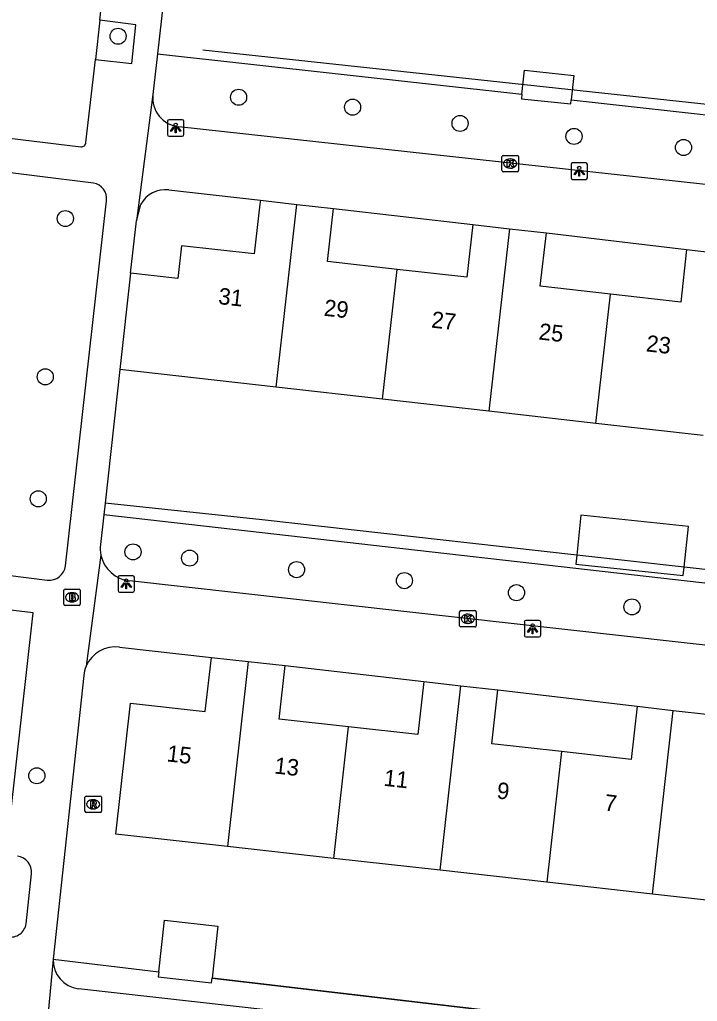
# Model space of a CAD drawing. Extents: x 161928 to 163055, y 386475 to 387428.
# Drawn here: x 162103.1 to 162144.3, y 386951.5 to 387011.2 of the extents above; entities that cross this region are included whole.
import ezdxf

# ---------------------------------------------------------------- set-up
doc = ezdxf.new("R2010")
doc.units = 0
for name, color, linetype in [('IMGEO_Boom', 7, 'Continuous'), ('IMGEO_Brandkraan', 7, 'Continuous'), ('IMGEO_Groenvoorziening', 7, 'Continuous'), ('IMGEO_Haag', 7, 'Continuous'), ('IMGEO_Hek', 7, 'Continuous'), ('IMGEO_Kolk', 7, 'Continuous'), ('IMGEO_Lichtpunt', 7, 'Continuous'), ('IMGEO_Pand', 7, 'Continuous'), ('IMGEO_Pand_nummerreeks', 7, 'Continuous'), ('IMGEO_Rioolput', 7, 'Continuous'), ('IMGEO_Voetpad_open', 7, 'Continuous')]:
    doc.layers.add(name, color=color, linetype=linetype)

msp = doc.modelspace()

# ---------------------------------------------------------------- linework, layer by layer
at = {"layer": 'IMGEO_Boom'}
for centre in [(162109.075, 387010.218), (162116.406, 387006.507), (162123.341, 387005.905), (162129.878, 387004.917), (162136.81, 387004.128), (162143.472, 387003.451), (162105.865, 386999.131), (162104.643, 386989.506), (162104.217, 386982.085), (162109.982, 386978.855), (162113.425, 386978.48), (162119.93, 386977.776), (162126.494, 386977.108), (162133.311, 386976.375), (162140.338, 386975.511), (162104.128, 386965.238)]:
    msp.add_circle(centre, 0.489, dxfattribs=at)
at = {"layer": 'IMGEO_Brandkraan'}
for p, q in [((162105.772, 386975.669), (162105.772, 386976.521)), ((162105.847, 386976.595), (162106.699, 386976.595)), ((162106.26, 386976.375), (162106.285, 386976.375)), ((162106.773, 386976.521), (162106.773, 386975.669)), ((162106.283, 386975.815), (162106.258, 386975.815)), ((162106.699, 386975.595), (162105.847, 386975.595))]:
    msp.add_line(p, q, dxfattribs=at)
for points in [[(162105.772, 386975.669), (162105.772, 386976.521)], [(162105.847, 386976.595), (162106.699, 386976.595)], [(162106.773, 386976.521), (162106.773, 386975.669)], [(162106.12, 386976.295), (162106.12, 386975.895), (162106.333, 386975.895)], [(162106.351, 386976.295), (162106.12, 386976.295)], [(162106.299, 386976.214), (162106.245, 386976.214), (162106.245, 386976.138)], [(162106.245, 386976.138), (162106.298, 386976.138)], [(162106.307, 386976.062), (162106.245, 386976.062), (162106.245, 386975.981)], [(162106.245, 386975.981), (162106.307, 386975.981)], [(162106.699, 386975.595), (162105.847, 386975.595)]]:
    msp.add_lwpolyline(points, dxfattribs=at)
for centre, radius, start, end in [((162105.849, 386976.519), 0.0765, 91.55205, 178.44795), ((162105.849, 386976.519), 0.0765, 91.55205, 178.44795), ((162106.697, 386976.519), 0.0765, 1.55205, 88.44795), ((162106.697, 386976.519), 0.0765, 1.55205, 88.44795), ((162106.3, 386976.176), 0.0379, 267.82845, 90.93552), ((162106.308, 386976.021), 0.0404, 269.87594, 90.50774), ((162106.339, 386976.146), 0.251, 268.66757, 293.53466), ((162106.355, 386976.15), 0.145, 59.4692, 91.53667), ((162106.38, 386976.197), 0.0922, 285.51372, 58.15012), ((162106.385, 386976.005), 0.105, 301.31148, 78.98903), ((162105.849, 386975.671), 0.0765, 181.55205, 268.44795), ((162105.849, 386975.671), 0.0765, 181.55205, 268.44795), ((162106.697, 386975.671), 0.0765, 271.55205, 358.44795), ((162106.697, 386975.671), 0.0765, 271.55205, 358.44795)]:
    msp.add_arc(centre, radius, start, end, dxfattribs=at)
for centre, major_axis, ratio, start_param, end_param in [((162106.259, 386976.095), (-0.387, 0.002), 0.722429, 4.712389, 7.853982), ((162106.284, 386976.095), (-0.39, 0.002), 0.717154, 1.570796, 4.712389)]:
    msp.add_ellipse(centre, major_axis=major_axis, ratio=ratio, start_param=start_param, end_param=end_param, dxfattribs=at)
at = {"layer": 'IMGEO_Groenvoorziening'}
for points in [[(162111.472, 387009.159), (162133.644, 387006.692)], [(162136.643, 387006.358), (162168.711, 387002.789)], [(162136.977, 386978.659), (162130.648, 386979.367)], [(162165.555, 386975.46), (162143.509, 386977.927)], [(162105.127, 386954.086), (162111.551, 386953.32)], [(162114.794, 386952.933), (162162.272, 386947.379)]]:
    msp.add_lwpolyline(points, dxfattribs=at)
at = {"layer": 'IMGEO_Haag'}
for points in [[(162130.648, 386979.367), (162117.837, 386980.804), (162108.279, 386981.822)], [(162165.458, 386974.606), (162108.2, 386981.114)], [(162136.977, 386978.659), (162130.648, 386979.367)], [(162143.509, 386977.928), (162136.977, 386978.659)], [(162165.555, 386975.46), (162143.509, 386977.928)]]:
    msp.add_lwpolyline(points, dxfattribs=at)
at = {"layer": 'IMGEO_Hek'}
for points in [[(162114.222, 387009.402), (162168.791, 387003.504)], [(162162.272, 386947.379), (162114.819, 386952.93)]]:
    msp.add_lwpolyline(points, dxfattribs=at)
at = {"layer": 'IMGEO_Kolk'}
for p, q in [((162132.429, 387002.05), (162132.429, 387002.902)), ((162132.504, 387002.976), (162133.356, 387002.976)), ((162132.917, 387002.756), (162132.942, 387002.756)), ((162133.43, 387002.902), (162133.43, 387002.05)), ((162132.94, 387002.196), (162132.915, 387002.196)), ((162133.356, 387001.976), (162132.504, 387001.976)), ((162129.853, 386974.362), (162129.853, 386975.214)), ((162129.928, 386975.288), (162130.78, 386975.288)), ((162130.854, 386975.214), (162130.854, 386974.362)), ((162130.341, 386975.068), (162130.366, 386975.068)), ((162130.78, 386974.288), (162129.928, 386974.288)), ((162130.364, 386974.508), (162130.339, 386974.508))]:
    msp.add_line(p, q, dxfattribs=at)
for points in [[(162132.429, 387002.05), (162132.429, 387002.902)], [(162132.504, 387002.976), (162133.356, 387002.976)], [(162132.75, 387002.676), (162132.873, 387002.676), (162132.873, 387002.525), (162133.003, 387002.676), (162133.167, 387002.676), (162133.021, 387002.525), (162133.174, 387002.276), (162133.022, 387002.276), (162132.937, 387002.44), (162132.873, 387002.373), (162132.873, 387002.276), (162132.75, 387002.276), (162132.75, 387002.676)], [(162133.43, 387002.902), (162133.43, 387002.05)], [(162133.356, 387001.976), (162132.504, 387001.976)], [(162129.853, 386974.362), (162129.853, 386975.214)], [(162129.928, 386975.288), (162130.78, 386975.288)], [(162130.854, 386975.214), (162130.854, 386974.362)], [(162130.174, 386974.988), (162130.297, 386974.988), (162130.297, 386974.837), (162130.427, 386974.988), (162130.591, 386974.988), (162130.445, 386974.837), (162130.598, 386974.588), (162130.446, 386974.588), (162130.361, 386974.752), (162130.297, 386974.685), (162130.297, 386974.588), (162130.174, 386974.588), (162130.174, 386974.988)], [(162130.78, 386974.288), (162129.928, 386974.288)]]:
    msp.add_lwpolyline(points, dxfattribs=at)
for centre, start, end in [((162132.506, 387002.9), 91.55205, 178.44795), ((162132.506, 387002.9), 91.55205, 178.44795), ((162133.354, 387002.9), 1.55205, 88.44795), ((162133.354, 387002.9), 1.55205, 88.44795), ((162132.506, 387002.052), 181.55205, 268.44795), ((162132.506, 387002.052), 181.55205, 268.44795), ((162133.354, 387002.052), 271.55205, 358.44795), ((162133.354, 387002.052), 271.55205, 358.44795), ((162129.93, 386975.212), 91.55205, 178.44795), ((162129.93, 386975.212), 91.55205, 178.44795), ((162130.778, 386975.212), 1.55205, 88.44795), ((162130.778, 386975.212), 1.55205, 88.44795), ((162129.93, 386974.364), 181.55205, 268.44795), ((162129.93, 386974.364), 181.55205, 268.44795), ((162130.778, 386974.364), 271.55205, 358.44795), ((162130.778, 386974.364), 271.55205, 358.44795)]:
    msp.add_arc(centre, 0.0765, start, end, dxfattribs=at)
for centre, major_axis, ratio, start_param, end_param in [((162132.916, 387002.476), (-0.387, 0.002), 0.722429, 4.712389, 7.853982), ((162132.941, 387002.476), (-0.39, 0.002), 0.717154, 1.570796, 4.712389), ((162130.34, 386974.788), (-0.387, 0.002), 0.722429, 4.712389, 7.853982), ((162130.365, 386974.788), (-0.39, 0.002), 0.717154, 1.570796, 4.712389)]:
    msp.add_ellipse(centre, major_axis=major_axis, ratio=ratio, start_param=start_param, end_param=end_param, dxfattribs=at)
at = {"layer": 'IMGEO_Lichtpunt'}
for p, q in [((162112.077, 387005.045), (162112.077, 387004.238)), ((162112.077, 387005.045), (162112.077, 387004.238)), ((162112.979, 387005.14), (162112.171, 387005.14)), ((162112.979, 387005.14), (162112.171, 387005.14)), ((162113.073, 387004.238), (162113.073, 387005.045)), ((162113.073, 387004.238), (162113.073, 387005.045)), ((162112.171, 387004.144), (162112.979, 387004.144)), ((162112.171, 387004.144), (162112.979, 387004.144)), ((162136.631, 387002.417), (162136.631, 387001.61)), ((162136.631, 387002.417), (162136.631, 387001.61)), ((162137.533, 387002.512), (162136.725, 387002.512)), ((162137.533, 387002.512), (162136.725, 387002.512)), ((162137.627, 387001.61), (162137.627, 387002.417)), ((162137.627, 387001.61), (162137.627, 387002.417)), ((162136.725, 387001.516), (162137.533, 387001.516)), ((162136.725, 387001.516), (162137.533, 387001.516)), ((162109.069, 386977.31), (162109.069, 386976.503)), ((162109.069, 386977.31), (162109.069, 386976.503)), ((162109.971, 386977.405), (162109.163, 386977.405)), ((162109.971, 386977.405), (162109.163, 386977.405)), ((162110.065, 386976.503), (162110.065, 386977.31)), ((162110.065, 386976.503), (162110.065, 386977.31)), ((162109.163, 386976.409), (162109.971, 386976.409)), ((162109.163, 386976.409), (162109.971, 386976.409)), ((162133.788, 386974.588), (162133.788, 386973.781)), ((162133.788, 386974.588), (162133.788, 386973.781)), ((162134.69, 386974.683), (162133.882, 386974.683)), ((162134.69, 386974.683), (162133.882, 386974.683)), ((162134.784, 386973.781), (162134.784, 386974.588)), ((162134.784, 386973.781), (162134.784, 386974.588)), ((162133.882, 386973.687), (162134.69, 386973.687)), ((162133.882, 386973.687), (162134.69, 386973.687))]:
    msp.add_line(p, q, dxfattribs=at)
for points in [[(162112.451, 387004.709), (162112.49, 387004.681), (162112.302, 387004.419), (162112.264, 387004.446), (162112.451, 387004.709)], [(162112.553, 387004.661), (162112.6, 387004.661), (162112.6, 387004.339), (162112.553, 387004.339), (162112.553, 387004.661)], [(162112.663, 387004.681), (162112.701, 387004.708), (162112.888, 387004.446), (162112.849, 387004.418), (162112.663, 387004.681)], [(162137.005, 387002.081), (162137.044, 387002.053), (162136.856, 387001.791), (162136.818, 387001.818), (162137.005, 387002.081)], [(162137.107, 387002.033), (162137.154, 387002.033), (162137.154, 387001.711), (162137.107, 387001.711), (162137.107, 387002.033)], [(162137.217, 387002.053), (162137.255, 387002.08), (162137.442, 387001.818), (162137.403, 387001.79), (162137.217, 387002.053)], [(162109.443, 386976.974), (162109.482, 386976.946), (162109.294, 386976.684), (162109.256, 386976.711), (162109.443, 386976.974)], [(162109.655, 386976.946), (162109.693, 386976.973), (162109.88, 386976.711), (162109.841, 386976.683), (162109.655, 386976.946)], [(162109.545, 386976.926), (162109.592, 386976.926), (162109.592, 386976.604), (162109.545, 386976.604), (162109.545, 386976.926)], [(162134.162, 386974.252), (162134.201, 386974.224), (162134.013, 386973.962), (162133.975, 386973.989), (162134.162, 386974.252)], [(162134.264, 386974.204), (162134.311, 386974.204), (162134.311, 386973.882), (162134.264, 386973.882), (162134.264, 386974.204)], [(162134.374, 386974.224), (162134.412, 386974.251), (162134.599, 386973.989), (162134.56, 386973.961), (162134.374, 386974.224)]]:
    msp.add_lwpolyline(points, dxfattribs=at)
for centre in [(162112.576, 387004.843), (162137.13, 387002.215), (162109.568, 386977.108), (162134.287, 386974.386)]:
    msp.add_circle(centre, 0.0994, dxfattribs=at)
for centre, start, end in [((162112.171, 387005.045), 90, 180), ((162112.171, 387005.045), 90, 180), ((162112.979, 387005.045), 0, 90), ((162112.979, 387005.045), 0, 90), ((162112.171, 387004.238), 180, 270), ((162112.171, 387004.238), 180, 270), ((162112.979, 387004.238), 270, 0), ((162112.979, 387004.238), 270, 360), ((162136.725, 387002.417), 90, 180), ((162136.725, 387002.417), 90, 180), ((162137.533, 387002.417), 0, 90), ((162137.533, 387002.417), 0, 90), ((162136.725, 387001.61), 180, 270), ((162136.725, 387001.61), 180, 270), ((162137.533, 387001.61), 270, 0), ((162137.533, 387001.61), 270, 360), ((162109.163, 386977.31), 90, 180), ((162109.163, 386977.31), 90, 180), ((162109.971, 386977.31), 0, 90), ((162109.971, 386977.31), 0, 90), ((162109.163, 386976.503), 180, 270), ((162109.163, 386976.503), 180, 270), ((162109.971, 386976.503), 270, 0), ((162109.971, 386976.503), 270, 360), ((162133.882, 386974.588), 90, 180), ((162133.882, 386974.588), 90, 180), ((162134.69, 386974.588), 0, 90), ((162134.69, 386974.588), 0, 90), ((162133.882, 386973.781), 180, 270), ((162133.882, 386973.781), 180, 270), ((162134.69, 386973.781), 270, 0), ((162134.69, 386973.781), 270, 360)]:
    msp.add_arc(centre, 0.0946, start, end, dxfattribs=at)
at = {"layer": 'IMGEO_Pand'}
for points in [[(162133.644, 387006.692), (162133.799, 387008.156), (162136.8, 387007.839), (162136.643, 387006.358)], [(162133.644, 387006.692), (162133.615, 387006.419), (162136.616, 387006.101), (162136.643, 387006.358)], [(162117.73, 387000.244), (162117.702, 387000), (162117.361, 386996.98), (162112.938, 386997.48), (162112.714, 386995.493), (162109.838, 386995.818)], [(162117.73, 387000.244), (162119.95, 386999.993)], [(162118.693, 386988.873), (162119.95, 386999.993)], [(162119.95, 386999.993), (162122.171, 386999.742)], [(162126.045, 386996.036), (162121.807, 386996.515), (162122.171, 386999.742)], [(162130.646, 386998.767), (162130.283, 386995.557), (162126.045, 386996.036)], [(162130.646, 386998.767), (162132.885, 386998.514)], [(162132.885, 386998.514), (162131.63, 386987.411)], [(162132.885, 386998.514), (162135.127, 386998.26)], [(162139.03, 386994.538), (162134.761, 386995.021), (162135.127, 386998.26)], [(162143.662, 386997.239), (162143.302, 386994.055), (162139.03, 386994.538)], [(162143.662, 386997.239), (162145.918, 386996.984)], [(162109.838, 386995.818), (162109.184, 386989.948)], [(162125.153, 386988.143), (162126.045, 386996.036)], [(162138.141, 386986.675), (162139.03, 386994.538)], [(162118.693, 386988.873), (162109.184, 386989.948)], [(162125.153, 386988.143), (162118.693, 386988.873)], [(162131.63, 386987.411), (162125.153, 386988.143)], [(162138.141, 386986.675), (162131.63, 386987.411)], [(162144.669, 386985.937), (162138.141, 386986.675)], [(162143.509, 386977.928), (162143.771, 386980.405), (162137.235, 386981.096), (162136.977, 386978.659)], [(162136.977, 386978.659), (162136.919, 386978.111), (162143.456, 386977.421), (162143.509, 386977.927)], [(162136.977, 386978.659), (162136.977, 386978.659)], [(162143.509, 386977.927), (162143.509, 386977.928)], [(162115.733, 386960.936), (162108.941, 386961.696), (162109.832, 386969.663), (162114.38, 386969.154), (162114.747, 386972.438)], [(162114.747, 386972.438), (162116.992, 386972.187)], [(162116.992, 386972.187), (162115.733, 386960.936)], [(162116.992, 386972.187), (162119.239, 386971.936)], [(162123.092, 386968.215), (162118.876, 386968.687), (162119.239, 386971.936)], [(162127.672, 386970.969), (162127.311, 386967.743), (162123.092, 386968.215)], [(162127.672, 386970.969), (162129.925, 386970.717)], [(162128.668, 386959.489), (162129.925, 386970.717)], [(162129.925, 386970.717), (162132.178, 386970.465)], [(162136.048, 386966.707), (162131.811, 386967.181), (162132.178, 386970.465)], [(162140.646, 386969.464), (162140.285, 386966.233), (162136.048, 386966.707)], [(162140.646, 386969.464), (162142.845, 386969.218)], [(162141.594, 386958.042), (162142.845, 386969.218)], [(162142.845, 386969.218), (162145.047, 386968.972)], [(162122.196, 386960.213), (162123.092, 386968.215)], [(162136.048, 386966.707), (162135.159, 386958.762)], [(162122.196, 386960.213), (162115.733, 386960.936)], [(162128.668, 386959.489), (162122.196, 386960.213)], [(162135.159, 386958.762), (162128.668, 386959.489)], [(162141.594, 386958.042), (162135.159, 386958.762)], [(162147.999, 386957.326), (162141.594, 386958.042)], [(162111.551, 386953.32), (162111.902, 386956.457), (162115.148, 386956.094), (162114.794, 386952.933)], [(162111.551, 386953.32), (162111.517, 386953.012), (162114.762, 386952.649), (162114.794, 386952.933)]]:
    msp.add_lwpolyline(points, dxfattribs=at)
at = {"layer": 'IMGEO_Rioolput'}
for p, q in [((162107.059, 386963.076), (162107.059, 386963.928)), ((162107.134, 386964.002), (162107.986, 386964.002)), ((162108.06, 386963.928), (162108.06, 386963.076)), ((162107.57, 386963.222), (162107.545, 386963.222)), ((162107.547, 386963.782), (162107.572, 386963.782)), ((162107.986, 386963.002), (162107.134, 386963.002))]:
    msp.add_line(p, q, dxfattribs=at)
for points in [[(162107.059, 386963.076), (162107.059, 386963.928)], [(162107.134, 386964.002), (162107.986, 386964.002)], [(162108.06, 386963.928), (162108.06, 386963.076)], [(162107.648, 386963.7), (162107.396, 386963.702), (162107.396, 386963.302)], [(162107.396, 386963.302), (162107.52, 386963.302), (162107.52, 386963.464), (162107.531, 386963.464)], [(162107.574, 386963.621), (162107.52, 386963.621), (162107.52, 386963.54)], [(162107.52, 386963.54), (162107.572, 386963.54)], [(162107.578, 386963.435), (162107.649, 386963.302), (162107.789, 386963.302), (162107.724, 386963.428)], [(162107.986, 386963.002), (162107.134, 386963.002)]]:
    msp.add_lwpolyline(points, dxfattribs=at)
for centre, radius, start, end in [((162107.136, 386963.926), 0.0765, 91.55205, 178.44795), ((162107.136, 386963.926), 0.0765, 91.55205, 178.44795), ((162107.984, 386963.926), 0.0765, 1.55205, 88.44795), ((162107.984, 386963.926), 0.0765, 1.55205, 88.44795), ((162107.53, 386963.411), 0.0533, 26.02933, 88.69889), ((162107.556, 386963.729), 0.19, 274.7715, 282.96867), ((162107.58, 386963.525), 0.0964, 77.00612, 93.18647), ((162107.594, 386963.582), 0.0378, 276.66336, 79.67722), ((162107.647, 386963.59), 0.109, 350.36119, 89.41601), ((162107.645, 386963.59), 0.112, 277.58423, 350.98172), ((162107.629, 386963.375), 0.108, 29.51342, 73.79051), ((162107.136, 386963.078), 0.0765, 181.55205, 268.44795), ((162107.136, 386963.078), 0.0765, 181.55205, 268.44795), ((162107.984, 386963.078), 0.0765, 271.55205, 358.44795), ((162107.984, 386963.078), 0.0765, 271.55205, 358.44795)]:
    msp.add_arc(centre, radius, start, end, dxfattribs=at)
for centre, major_axis, ratio, start_param, end_param in [((162107.546, 386963.502), (-0.387, 0.002), 0.722429, 4.712389, 7.853982), ((162107.571, 386963.502), (-0.39, 0.002), 0.717154, 1.570796, 4.712389)]:
    msp.add_ellipse(centre, major_axis=major_axis, ratio=ratio, start_param=start_param, end_param=end_param, dxfattribs=at)
at = {"layer": 'IMGEO_Voetpad_open'}
for points in [[(162113.448, 387026.714), (162111.472, 387009.159)], [(162107.96, 387011.192), (162108.936, 387020.121)], [(162107.96, 387011.192), (162107.691, 387008.814)], [(162107.691, 387008.814), (162109.904, 387008.569), (162110.156, 387010.918), (162107.96, 387011.192)], [(162107.116, 387003.755), (162107.691, 387008.814)], [(162111.472, 387009.159), (162111.192, 387006.67)], [(162111.192, 387006.67), (162110.192, 386998.997)], [(162165.269, 386998.955), (162155.731, 387000), (162112.76, 387004.708)], [(162101.617, 387004.128), (162106.81, 387003.494)], [(162107.581, 387001.289), (162100.379, 387002.167)], [(162112.165, 387000.873), (162117.73, 387000.244)], [(162105.874, 386978.011), (162108.368, 387000.218)], [(162110.192, 386998.997), (162110.449, 387000)], [(162122.171, 386999.742), (162130.646, 386998.767)], [(162109.838, 386995.818), (162110.192, 386998.997)], [(162135.127, 386998.26), (162143.662, 386997.239)], [(162109.184, 386989.948), (162108.279, 386981.822)], [(162108.279, 386981.822), (162108.2, 386981.114)], [(162108.2, 386981.114), (162107.998, 386979.301)], [(162108.03, 386978.663), (162107.131, 386971.903)], [(162097.69, 386978.022), (162101.066, 386977.601), (162104.766, 386977.128)], [(162163.103, 386971.136), (162109.769, 386977.086)], [(162102.513, 386962.636), (162103.912, 386975.145), (162098.417, 386975.804)], [(162109.157, 386973.068), (162114.747, 386972.438)], [(162119.239, 386971.936), (162127.672, 386970.969)], [(162106.981, 386971.336), (162105.127, 386954.086)], [(162132.178, 386970.465), (162140.646, 386969.464)], [(162103.478, 386956.236), (162103.806, 386959.278)], [(162105.127, 386954.086), (162104.668, 386949.313)], [(162160.037, 386946.303), (162106.663, 386952.287)]]:
    msp.add_lwpolyline(points, dxfattribs=at)
for centre, radius, start, end in [((162112.955, 387006.472), 1.774, 173.5789, 263.68372), ((162106.842, 387003.767), 0.274, 263.35363, 357.57083), ((162107.418, 387000.345), 0.958, 352.39726, 80.22166), ((162111.966, 386999.141), 1.744, 83.45631, 150.47233), ((162109.959, 386979.08), 1.974, 173.55763, 192.18509), ((162109.991, 386979.078), 2.005, 191.95676, 263.63706), ((162104.859, 386978.148), 1.024, 264.79344, 352.31144), ((162108.925, 386971.128), 1.954, 83.17565, 156.62428), ((162108.878, 386971.137), 1.908, 156.33896, 174.02474), ((162102.813, 386959.365), 0.997, 354.96689, 82.15746), ((162102.539, 386956.379), 0.95, 259.74909, 351.36539), ((162106.856, 386954.007), 1.731, 177.39457, 263.58733)]:
    msp.add_arc(centre, radius, start, end, dxfattribs=at)

# ---------------------------------------------------------------- texts
at = {"layer": 'IMGEO_Pand_nummerreeks'}
for s, rotation, p in [('31', 353.68603, (162115.136, 386993.936)), ('29', 353.68603, (162121.559, 386993.226)), ('27', 353.68603, (162128.095, 386992.503)), ('25', 353.68603, (162134.63, 386991.78)), ('23', 353.68603, (162141.165, 386991.057)), ('15', 353.58938, (162112.005, 386966.119)), ('13', 353.58938, (162118.544, 386965.384)), ('11', 353.58938, (162125.197, 386964.636)), ('9', 353.58938, (162132.08, 386963.863)), ('7', 353.58938, (162138.62, 386963.128))]:
    msp.add_text(s, height=1, rotation=rotation, dxfattribs=at).set_placement(p)

doc.saveas('drawing.dxf')
